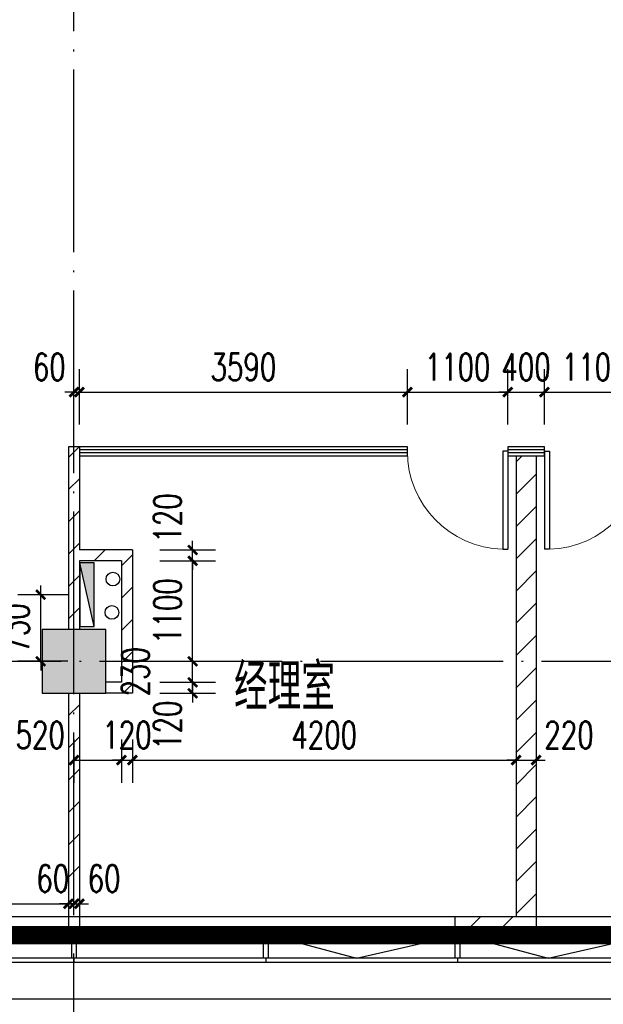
# Model space of a CAD drawing. Extents: x 797781 to 1255204, y 21234 to 1024248.
# Tile 594 of 656: x 904313 to 910704, y 663925 to 674708. Entities that reach past the tile are written whole.
import ezdxf

# ---------------------------------------------------------------- set-up
doc = ezdxf.new("R2010")
doc.units = 0
doc.header["$LTSCALE"] = 1000
doc.header["$MEASUREMENT"] = 0
doc.linetypes.add('230303生产综合楼-平面图_t8$0$DOTE', pattern=[2.42, 2, -0.2, 0.02, -0.2])
for name, color, linetype in [('230303生产综合楼-平面图_t8$0$3T_WOOD', 21, 'Continuous'), ('230303生产综合楼-平面图_t8$0$COLUMN', 40, 'Continuous'), ('230303生产综合楼-平面图_t8$0$CURTWALL', 4, 'Continuous'), ('230303生产综合楼-平面图_t8$0$DOTE', 1, '230303生产综合楼-平面图_t8$0$DOTE'), ('230303生产综合楼-平面图_t8$0$PUB_DIM', 3, 'Continuous'), ('230303生产综合楼-平面图_t8$0$PUB_HATCH', 8, 'Continuous'), ('230303生产综合楼-平面图_t8$0$PUB_TEXT', 7, 'Continuous'), ('230303生产综合楼-平面图_t8$0$VPIPE-雨水', 4, 'Continuous'), ('230303生产综合楼-平面图_t8$0$WALL-MOVE', 6, 'Continuous'), ('230303生产综合楼-平面图_t8$0$WINDOW', 4, 'Continuous'), ('230303生产综合楼-平面图_t8$0$水管', 4, 'Continuous'), ('230303生产综合楼-平面图_t8$0$看线', 115, 'Continuous'), ('CURTWALL', 4, 'Continuous'), ('EQUIP_消火栓', 7, 'Continuous'), ('PUB_HATCH', 8, 'Continuous'), ('VPIPE-消防', 1, 'Continuous')]:
    doc.layers.add(name, color=color, linetype=linetype)
doc.styles.add('230303生产综合楼-平面图_t8$0$_TCH_DIM', font='SIMPLEX', dxfattribs={"bigfont": 'GBCBIG'})
doc.styles.add('230303生产综合楼-平面图_T8$0$_TCH_DIM_T3', font='SIMPLEX', dxfattribs={"width": 0.705882, "bigfont": 'GBCBIG'})
doc.dimstyles.new('230303生产综合楼-平面图_T8$0$_TCH_ARCH&&100', dxfattribs={"dimtxt": 297.5, "dimasz": 100, "dimexe": 250, "dimexo": 300, "dimgap": 126.25, "dimtad": 1, "dimdec": 0, "dimzin": 0, "dimdsep": 46, "dimtxsty": '230303生产综合楼-平面图_T8$0$_TCH_DIM_T3', "dimblk": '230303生产综合楼-平面图_t8$0$_ArchTick', "dimcen": 0.09, "dimclrt": 7, "dimazin": 2, "dimtfac": 1, "dimtdec": 0, "dimtix": 1, "dimtmove": 2, "dimatfit": 3, "dimfxl": 1, "dimtolj": 1, "dimtzin": 0, "dimarcsym": 0})
pattern_1 = [(45, (0, 179.5), (-176.776766, 176.776766), [])]

# ---------------------------------------------------------------- blocks, each defined once
blk = doc.blocks.new('AQ9-10')
at = {"color": 2, "linetype": '230303生产综合楼-平面图_t8$0$DOTE', "ltscale": 2, "const_width": 200}
blk.add_lwpolyline([(1020716, 660200), (1100516, 660199)], dxfattribs=at)
blk = doc.blocks.new('230303生产综合楼-平面图_t8$0$_ArchTick')
at = {"color": 0, "linetype": 'ByBlock', "const_width": 0.3}
blk.add_lwpolyline([(-0.5, -0.5), (0.5, 0.5)], dxfattribs=at)
blk = doc.blocks.new('*D6330')
at = {"layer": '230303生产综合楼-平面图_t8$0$PUB_DIM', "color": 0, "lineweight": -2, "transparency": 16777216}
for p, q in [((1045723, 461596), (1045723, 461696)), ((1046020, 461596), (1045473, 461596)), ((1045723, 460866), (1045723, 461596)), ((1046020, 460866), (1045473, 460866)), ((1045723, 460866), (1045723, 460766))]:
    blk.add_line(p, q, dxfattribs=at)
at = {"layer": 'Defpoints', "color": 0, "transparency": 16777216}
for p in [(1045723, 461596), (1046320, 461596), (1046320, 460866)]:
    blk.add_point(p, dxfattribs=at)
at = {"layer": '230303生产综合楼-平面图_t8$0$PUB_DIM', "color": 0, "lineweight": -2, "transparency": 16777216, "xscale": 100, "yscale": 100, "zscale": 100}
for p, rotation in [((1045723, 461596), 270), ((1045723, 460866), 90)]:
    blk.add_blockref('230303生产综合楼-平面图_t8$0$_ArchTick', p, dxfattribs=dict(at, rotation=rotation))
at = {"layer": '230303生产综合楼-平面图_t8$0$PUB_DIM', "color": 7, "transparency": 16777216, "insert": (1045448, 461231), "char_height": 297.5, "attachment_point": 5, "rotation": 90, "style": '230303生产综合楼-平面图_T8$0$_TCH_DIM_T3'}
blk.add_mtext('\\A1;730', dxfattribs=at)
blk = doc.blocks.new('$TwtSys$00000434')
for p, q in [((-0.5, 0.5), (-0.5, -0.5)), ((-0.5, -0.5), (0.5, 0.5)), ((0.5, 0.5), (-0.5, 0.5)), ((0.5, -0.5), (0.5, 0.5)), ((-0.5, -0.5), (0.5, -0.5))]:
    blk.add_line(p, q)
blk.add_solid([(0.5, -0.5), (0.5, 0.5), (-0.5, -0.5)])
blk = doc.blocks.new('230303生产综合楼-平面图_t8$0$6WLGJ')
at = {"layer": '230303生产综合楼-平面图_t8$0$3T_WOOD'}
for points in [[(1021966, 366737), (1021916, 366737), (1021916, 366987), (1021966, 366987)], [(1024066, 366737), (1024016, 366737), (1024016, 366987), (1024066, 366987)], [(1026166, 366737), (1026116, 366737), (1026116, 366987), (1026166, 366987)]]:
    blk.add_lwpolyline(points, close=True, dxfattribs=at)
for points in [[(1021941, 366737), (1021941, 366687)], [(1021941, 366737), (1021941, 366687)], [(1024041, 366737), (1024041, 366687)], [(1026141, 366737), (1026141, 366687)]]:
    blk.add_lwpolyline(points, dxfattribs=at)
blk = doc.blocks.new('230303生产综合楼-平面图_t8$0$HXT-2')
at = {"layer": '230303生产综合楼-平面图_t8$0$PUB_TEXT', "style": '230303生产综合楼-平面图_t8$0$_TCH_DIM'}
blk.add_text('客货两用兼消防电梯', height=510.64, dxfattribs=at).set_placement((726269.4, 275267.2))
blk = doc.blocks.new('*D4848')
at = {"layer": '230303生产综合楼-平面图_t8$0$PUB_DIM', "color": 0, "lineweight": -2, "transparency": 16777216}
for p, q in [((906207, 668901), (906207, 669001)), ((905848, 668901), (906457, 668901)), ((906207, 668781), (906207, 668901)), ((905848, 668781), (906457, 668781)), ((906207, 668781), (906207, 668681))]:
    blk.add_line(p, q, dxfattribs=at)
at = {"layer": 'Defpoints', "color": 0, "transparency": 16777216}
for p in [(905548, 668901), (906207, 668901), (905548, 668781)]:
    blk.add_point(p, dxfattribs=at)
at = {"layer": '230303生产综合楼-平面图_t8$0$PUB_DIM', "color": 0, "lineweight": -2, "transparency": 16777216, "xscale": 100, "yscale": 100, "zscale": 100}
for p, rotation in [((906207, 668901), 270), ((906207, 668781), 90)]:
    blk.add_blockref('230303生产综合楼-平面图_t8$0$_ArchTick', p, dxfattribs=dict(at, rotation=rotation))
at = {"layer": '230303生产综合楼-平面图_t8$0$PUB_DIM', "color": 7, "transparency": 16777216, "insert": (905932, 669251), "char_height": 297.5, "attachment_point": 5, "rotation": 90, "style": '230303生产综合楼-平面图_T8$0$_TCH_DIM_T3'}
blk.add_mtext('\\A1;120', dxfattribs=at)
blk = doc.blocks.new('*D4849')
at = {"layer": '230303生产综合楼-平面图_t8$0$PUB_DIM', "color": 0, "lineweight": -2, "transparency": 16777216}
for p, q in [((905848, 668781), (906457, 668781)), ((906207, 667681), (906207, 668781)), ((905848, 667681), (906457, 667681))]:
    blk.add_line(p, q, dxfattribs=at)
at = {"layer": 'Defpoints', "color": 0, "transparency": 16777216}
for p in [(905548, 668781), (906207, 668781), (905548, 667681)]:
    blk.add_point(p, dxfattribs=at)
at = {"layer": '230303生产综合楼-平面图_t8$0$PUB_DIM', "color": 0, "lineweight": -2, "transparency": 16777216, "xscale": 100, "yscale": 100, "zscale": 100}
for p, rotation in [((906207, 668781), 90), ((906207, 667681), 270)]:
    blk.add_blockref('230303生产综合楼-平面图_t8$0$_ArchTick', p, dxfattribs=dict(at, rotation=rotation))
at = {"layer": '230303生产综合楼-平面图_t8$0$PUB_DIM', "color": 7, "transparency": 16777216, "insert": (905932, 668231), "char_height": 297.5, "attachment_point": 5, "rotation": 90, "style": '230303生产综合楼-平面图_T8$0$_TCH_DIM_T3'}
blk.add_mtext('\\A1;1100', dxfattribs=at)
blk = doc.blocks.new('*D4850')
at = {"layer": '230303生产综合楼-平面图_t8$0$PUB_DIM', "color": 0, "lineweight": -2, "transparency": 16777216}
for p, q in [((906207, 667681), (906207, 667781)), ((905848, 667681), (906457, 667681)), ((906207, 667451), (906207, 667681)), ((905848, 667451), (906457, 667451)), ((906207, 667451), (906207, 667351))]:
    blk.add_line(p, q, dxfattribs=at)
at = {"layer": 'Defpoints', "color": 0, "transparency": 16777216}
for p in [(905548, 667681), (906207, 667681), (905548, 667451)]:
    blk.add_point(p, dxfattribs=at)
at = {"layer": '230303生产综合楼-平面图_t8$0$PUB_DIM', "color": 0, "lineweight": -2, "transparency": 16777216, "xscale": 100, "yscale": 100, "zscale": 100}
for p, rotation in [((906207, 667681), 270), ((906207, 667451), 90)]:
    blk.add_blockref('230303生产综合楼-平面图_t8$0$_ArchTick', p, dxfattribs=dict(at, rotation=rotation))
at = {"layer": '230303生产综合楼-平面图_t8$0$PUB_DIM', "color": 7, "transparency": 16777216, "insert": (905582, 667566), "char_height": 297.5, "attachment_point": 5, "rotation": 90, "style": '230303生产综合楼-平面图_T8$0$_TCH_DIM_T3'}
blk.add_mtext('\\A1;230', dxfattribs=at)
blk = doc.blocks.new('*D4851')
at = {"layer": '230303生产综合楼-平面图_t8$0$PUB_DIM', "color": 0, "lineweight": -2, "transparency": 16777216}
for p, q in [((906207, 667451), (906207, 667551)), ((905848, 667451), (906457, 667451)), ((906207, 667331), (906207, 667451)), ((905848, 667331), (906457, 667331)), ((906207, 667331), (906207, 667231))]:
    blk.add_line(p, q, dxfattribs=at)
at = {"layer": 'Defpoints', "color": 0, "transparency": 16777216}
for p in [(905548, 667451), (906207, 667451), (905548, 667331)]:
    blk.add_point(p, dxfattribs=at)
at = {"layer": '230303生产综合楼-平面图_t8$0$PUB_DIM', "color": 0, "lineweight": -2, "transparency": 16777216, "xscale": 100, "yscale": 100, "zscale": 100}
for p, rotation in [((906207, 667451), 270), ((906207, 667331), 90)]:
    blk.add_blockref('230303生产综合楼-平面图_t8$0$_ArchTick', p, dxfattribs=dict(at, rotation=rotation))
at = {"layer": '230303生产综合楼-平面图_t8$0$PUB_DIM', "color": 7, "transparency": 16777216, "insert": (905932, 666981), "char_height": 297.5, "attachment_point": 5, "rotation": 90, "style": '230303生产综合楼-平面图_T8$0$_TCH_DIM_T3'}
blk.add_mtext('\\A1;120', dxfattribs=at)
blk = doc.blocks.new('*D4852')
at = {"layer": '230303生产综合楼-平面图_t8$0$PUB_DIM', "color": 0, "lineweight": -2, "transparency": 16777216}
for p, q in [((904908, 666826), (904908, 666349)), ((905428, 666826), (905428, 666349)), ((904908, 666599), (905428, 666599))]:
    blk.add_line(p, q, dxfattribs=at)
at = {"layer": 'Defpoints', "color": 0, "transparency": 16777216}
for p in [(904908, 667126), (905428, 667126), (905428, 666599)]:
    blk.add_point(p, dxfattribs=at)
at = {"layer": '230303生产综合楼-平面图_t8$0$PUB_DIM', "color": 0, "lineweight": -2, "transparency": 16777216, "xscale": 100, "yscale": 100, "zscale": 100, "rotation": 180}
blk.add_blockref('230303生产综合楼-平面图_t8$0$_ArchTick', (904908, 666599), dxfattribs=at)
at = {"layer": '230303生产综合楼-平面图_t8$0$PUB_DIM', "color": 0, "lineweight": -2, "transparency": 16777216, "xscale": 100, "yscale": 100, "zscale": 100}
blk.add_blockref('230303生产综合楼-平面图_t8$0$_ArchTick', (905428, 666599), dxfattribs=at)
at = {"layer": '230303生产综合楼-平面图_t8$0$PUB_DIM', "color": 7, "transparency": 16777216, "insert": (904538, 666874), "char_height": 297.5, "attachment_point": 5, "style": '230303生产综合楼-平面图_T8$0$_TCH_DIM_T3'}
blk.add_mtext('\\A1;520', dxfattribs=at)
blk = doc.blocks.new('*D4853')
at = {"layer": '230303生产综合楼-平面图_t8$0$PUB_DIM', "color": 0, "lineweight": -2, "transparency": 16777216}
for p, q in [((905428, 666826), (905428, 666349)), ((905548, 666826), (905548, 666349)), ((905428, 666599), (905328, 666599)), ((905428, 666599), (905548, 666599)), ((905548, 666599), (905648, 666599))]:
    blk.add_line(p, q, dxfattribs=at)
at = {"layer": 'Defpoints', "color": 0, "transparency": 16777216}
for p in [(905428, 667126), (905548, 667126), (905548, 666599)]:
    blk.add_point(p, dxfattribs=at)
at = {"layer": '230303生产综合楼-平面图_t8$0$PUB_DIM', "color": 0, "lineweight": -2, "transparency": 16777216, "xscale": 100, "yscale": 100, "zscale": 100}
blk.add_blockref('230303生产综合楼-平面图_t8$0$_ArchTick', (905428, 666599), dxfattribs=at)
at = {"layer": '230303生产综合楼-平面图_t8$0$PUB_DIM', "color": 0, "lineweight": -2, "transparency": 16777216, "xscale": 100, "yscale": 100, "zscale": 100, "rotation": 180}
blk.add_blockref('230303生产综合楼-平面图_t8$0$_ArchTick', (905548, 666599), dxfattribs=at)
at = {"layer": '230303生产综合楼-平面图_t8$0$PUB_DIM', "color": 7, "transparency": 16777216, "insert": (905488, 666874), "char_height": 297.5, "attachment_point": 5, "style": '230303生产综合楼-平面图_T8$0$_TCH_DIM_T3'}
blk.add_mtext('\\A1;120', dxfattribs=at)
blk = doc.blocks.new('*D4854')
at = {"layer": '230303生产综合楼-平面图_t8$0$PUB_DIM', "color": 0, "lineweight": -2, "transparency": 16777216}
for p, q in [((905548, 666826), (905548, 666349)), ((909748, 666826), (909748, 666349)), ((905548, 666599), (909748, 666599))]:
    blk.add_line(p, q, dxfattribs=at)
at = {"layer": 'Defpoints', "color": 0, "transparency": 16777216}
for p in [(905548, 667126), (909748, 667126), (909748, 666599)]:
    blk.add_point(p, dxfattribs=at)
at = {"layer": '230303生产综合楼-平面图_t8$0$PUB_DIM', "color": 0, "lineweight": -2, "transparency": 16777216, "xscale": 100, "yscale": 100, "zscale": 100, "rotation": 180}
blk.add_blockref('230303生产综合楼-平面图_t8$0$_ArchTick', (905548, 666599), dxfattribs=at)
at = {"layer": '230303生产综合楼-平面图_t8$0$PUB_DIM', "color": 0, "lineweight": -2, "transparency": 16777216, "xscale": 100, "yscale": 100, "zscale": 100}
blk.add_blockref('230303生产综合楼-平面图_t8$0$_ArchTick', (909748, 666599), dxfattribs=at)
at = {"layer": '230303生产综合楼-平面图_t8$0$PUB_DIM', "color": 7, "transparency": 16777216, "insert": (907648, 666874), "char_height": 297.5, "attachment_point": 5, "style": '230303生产综合楼-平面图_T8$0$_TCH_DIM_T3'}
blk.add_mtext('\\A1;4200', dxfattribs=at)
blk = doc.blocks.new('*D4855')
at = {"layer": '230303生产综合楼-平面图_t8$0$PUB_DIM', "color": 0, "lineweight": -2, "transparency": 16777216}
for p, q in [((909748, 666826), (909748, 666349)), ((909968, 666826), (909968, 666349)), ((909748, 666599), (909648, 666599)), ((909748, 666599), (909968, 666599)), ((909968, 666599), (910068, 666599))]:
    blk.add_line(p, q, dxfattribs=at)
at = {"layer": 'Defpoints', "color": 0, "transparency": 16777216}
for p in [(909748, 667126), (909968, 667126), (909968, 666599)]:
    blk.add_point(p, dxfattribs=at)
at = {"layer": '230303生产综合楼-平面图_t8$0$PUB_DIM', "color": 0, "lineweight": -2, "transparency": 16777216, "xscale": 100, "yscale": 100, "zscale": 100}
blk.add_blockref('230303生产综合楼-平面图_t8$0$_ArchTick', (909748, 666599), dxfattribs=at)
at = {"layer": '230303生产综合楼-平面图_t8$0$PUB_DIM', "color": 0, "lineweight": -2, "transparency": 16777216, "xscale": 100, "yscale": 100, "zscale": 100, "rotation": 180}
blk.add_blockref('230303生产综合楼-平面图_t8$0$_ArchTick', (909968, 666599), dxfattribs=at)
at = {"layer": '230303生产综合楼-平面图_t8$0$PUB_DIM', "color": 7, "transparency": 16777216, "insert": (910328, 666874), "char_height": 297.5, "attachment_point": 5, "style": '230303生产综合楼-平面图_T8$0$_TCH_DIM_T3'}
blk.add_mtext('\\A1;220', dxfattribs=at)
blk = doc.blocks.new('*D4856')
at = {"layer": '230303生产综合楼-平面图_t8$0$PUB_DIM', "color": 0, "lineweight": -2, "transparency": 16777216}
for p, q in [((904908, 670275), (904908, 670879)), ((904968, 670275), (904968, 670879)), ((904908, 670629), (904808, 670629)), ((904908, 670629), (904968, 670629)), ((904968, 670629), (905068, 670629))]:
    blk.add_line(p, q, dxfattribs=at)
at = {"layer": 'Defpoints', "color": 0, "transparency": 16777216}
for p in [(904968, 670629), (904908, 669975), (904968, 669975)]:
    blk.add_point(p, dxfattribs=at)
at = {"layer": '230303生产综合楼-平面图_t8$0$PUB_DIM', "color": 0, "lineweight": -2, "transparency": 16777216, "xscale": 100, "yscale": 100, "zscale": 100}
blk.add_blockref('230303生产综合楼-平面图_t8$0$_ArchTick', (904908, 670629), dxfattribs=at)
at = {"layer": '230303生产综合楼-平面图_t8$0$PUB_DIM', "color": 0, "lineweight": -2, "transparency": 16777216, "xscale": 100, "yscale": 100, "zscale": 100, "rotation": 180}
blk.add_blockref('230303生产综合楼-平面图_t8$0$_ArchTick', (904968, 670629), dxfattribs=at)
at = {"layer": '230303生产综合楼-平面图_t8$0$PUB_DIM', "color": 7, "transparency": 16777216, "insert": (904638, 670904), "char_height": 297.5, "attachment_point": 5, "style": '230303生产综合楼-平面图_T8$0$_TCH_DIM_T3'}
blk.add_mtext('\\A1;60', dxfattribs=at)
blk = doc.blocks.new('*D4857')
at = {"layer": '230303生产综合楼-平面图_t8$0$PUB_DIM', "color": 0, "lineweight": -2, "transparency": 16777216}
for p, q in [((904968, 670275), (904968, 670879)), ((908558, 670275), (908558, 670879)), ((904968, 670629), (908558, 670629))]:
    blk.add_line(p, q, dxfattribs=at)
at = {"layer": 'Defpoints', "color": 0, "transparency": 16777216}
for p in [(908558, 670629), (904968, 669975), (908558, 669975)]:
    blk.add_point(p, dxfattribs=at)
at = {"layer": '230303生产综合楼-平面图_t8$0$PUB_DIM', "color": 0, "lineweight": -2, "transparency": 16777216, "xscale": 100, "yscale": 100, "zscale": 100, "rotation": 180}
blk.add_blockref('230303生产综合楼-平面图_t8$0$_ArchTick', (904968, 670629), dxfattribs=at)
at = {"layer": '230303生产综合楼-平面图_t8$0$PUB_DIM', "color": 0, "lineweight": -2, "transparency": 16777216, "xscale": 100, "yscale": 100, "zscale": 100}
blk.add_blockref('230303生产综合楼-平面图_t8$0$_ArchTick', (908558, 670629), dxfattribs=at)
at = {"layer": '230303生产综合楼-平面图_t8$0$PUB_DIM', "color": 7, "transparency": 16777216, "insert": (906763, 670904), "char_height": 297.5, "attachment_point": 5, "style": '230303生产综合楼-平面图_T8$0$_TCH_DIM_T3'}
blk.add_mtext('\\A1;3590', dxfattribs=at)
blk = doc.blocks.new('*D4858')
at = {"layer": '230303生产综合楼-平面图_t8$0$PUB_DIM', "color": 0, "lineweight": -2, "transparency": 16777216}
for p, q in [((908558, 670275), (908558, 670879)), ((909658, 670275), (909658, 670879)), ((908558, 670629), (909658, 670629))]:
    blk.add_line(p, q, dxfattribs=at)
at = {"layer": 'Defpoints', "color": 0, "transparency": 16777216}
for p in [(909658, 670629), (908558, 669975), (909658, 669975)]:
    blk.add_point(p, dxfattribs=at)
at = {"layer": '230303生产综合楼-平面图_t8$0$PUB_DIM', "color": 0, "lineweight": -2, "transparency": 16777216, "xscale": 100, "yscale": 100, "zscale": 100, "rotation": 180}
blk.add_blockref('230303生产综合楼-平面图_t8$0$_ArchTick', (908558, 670629), dxfattribs=at)
at = {"layer": '230303生产综合楼-平面图_t8$0$PUB_DIM', "color": 0, "lineweight": -2, "transparency": 16777216, "xscale": 100, "yscale": 100, "zscale": 100}
blk.add_blockref('230303生产综合楼-平面图_t8$0$_ArchTick', (909658, 670629), dxfattribs=at)
at = {"layer": '230303生产综合楼-平面图_t8$0$PUB_DIM', "color": 7, "transparency": 16777216, "insert": (909108, 670904), "char_height": 297.5, "attachment_point": 5, "style": '230303生产综合楼-平面图_T8$0$_TCH_DIM_T3'}
blk.add_mtext('\\A1;1100', dxfattribs=at)
blk = doc.blocks.new('*D4859')
at = {"layer": '230303生产综合楼-平面图_t8$0$PUB_DIM', "color": 0, "lineweight": -2, "transparency": 16777216}
for p, q in [((909658, 670275), (909658, 670879)), ((910058, 670275), (910058, 670879)), ((909658, 670629), (909558, 670629)), ((909658, 670629), (910058, 670629)), ((910058, 670629), (910158, 670629))]:
    blk.add_line(p, q, dxfattribs=at)
at = {"layer": 'Defpoints', "color": 0, "transparency": 16777216}
for p in [(910058, 670629), (909658, 669975), (910058, 669975)]:
    blk.add_point(p, dxfattribs=at)
at = {"layer": '230303生产综合楼-平面图_t8$0$PUB_DIM', "color": 0, "lineweight": -2, "transparency": 16777216, "xscale": 100, "yscale": 100, "zscale": 100}
blk.add_blockref('230303生产综合楼-平面图_t8$0$_ArchTick', (909658, 670629), dxfattribs=at)
at = {"layer": '230303生产综合楼-平面图_t8$0$PUB_DIM', "color": 0, "lineweight": -2, "transparency": 16777216, "xscale": 100, "yscale": 100, "zscale": 100, "rotation": 180}
blk.add_blockref('230303生产综合楼-平面图_t8$0$_ArchTick', (910058, 670629), dxfattribs=at)
at = {"layer": '230303生产综合楼-平面图_t8$0$PUB_DIM', "color": 7, "transparency": 16777216, "insert": (909858, 670904), "char_height": 297.5, "attachment_point": 5, "style": '230303生产综合楼-平面图_T8$0$_TCH_DIM_T3'}
blk.add_mtext('\\A1;400', dxfattribs=at)
blk = doc.blocks.new('*D4860')
at = {"layer": '230303生产综合楼-平面图_t8$0$PUB_DIM', "color": 0, "lineweight": -2, "transparency": 16777216}
for p, q in [((910058, 670275), (910058, 670879)), ((911158, 670275), (911158, 670879)), ((910058, 670629), (911158, 670629))]:
    blk.add_line(p, q, dxfattribs=at)
at = {"layer": 'Defpoints', "color": 0, "transparency": 16777216}
for p in [(911158, 670629), (910058, 669975), (911158, 669975)]:
    blk.add_point(p, dxfattribs=at)
at = {"layer": '230303生产综合楼-平面图_t8$0$PUB_DIM', "color": 0, "lineweight": -2, "transparency": 16777216, "xscale": 100, "yscale": 100, "zscale": 100, "rotation": 180}
blk.add_blockref('230303生产综合楼-平面图_t8$0$_ArchTick', (910058, 670629), dxfattribs=at)
at = {"layer": '230303生产综合楼-平面图_t8$0$PUB_DIM', "color": 0, "lineweight": -2, "transparency": 16777216, "xscale": 100, "yscale": 100, "zscale": 100}
blk.add_blockref('230303生产综合楼-平面图_t8$0$_ArchTick', (911158, 670629), dxfattribs=at)
at = {"layer": '230303生产综合楼-平面图_t8$0$PUB_DIM', "color": 7, "transparency": 16777216, "insert": (910608, 670904), "char_height": 297.5, "attachment_point": 5, "style": '230303生产综合楼-平面图_T8$0$_TCH_DIM_T3'}
blk.add_mtext('\\A1;1100', dxfattribs=at)
blk = doc.blocks.new('*D4875')
at = {"layer": '230303生产综合楼-平面图_t8$0$PUB_DIM', "color": 0, "lineweight": -2, "transparency": 16777216}
for p, q in [((902808, 665026), (904848, 665026)), ((902808, 664765), (902808, 664776)), ((904848, 664765), (904848, 664776))]:
    blk.add_line(p, q, dxfattribs=at)
at = {"layer": 'Defpoints', "color": 0, "transparency": 16777216}
for p in [(902808, 665065), (904848, 665065), (904848, 665026)]:
    blk.add_point(p, dxfattribs=at)
at = {"layer": '230303生产综合楼-平面图_t8$0$PUB_DIM', "color": 0, "lineweight": -2, "transparency": 16777216, "xscale": 100, "yscale": 100, "zscale": 100, "rotation": 180}
blk.add_blockref('230303生产综合楼-平面图_t8$0$_ArchTick', (902808, 665026), dxfattribs=at)
at = {"layer": '230303生产综合楼-平面图_t8$0$PUB_DIM', "color": 0, "lineweight": -2, "transparency": 16777216, "xscale": 100, "yscale": 100, "zscale": 100}
blk.add_blockref('230303生产综合楼-平面图_t8$0$_ArchTick', (904848, 665026), dxfattribs=at)
at = {"layer": '230303生产综合楼-平面图_t8$0$PUB_DIM', "color": 7, "transparency": 16777216, "insert": (903828, 665301), "char_height": 297.5, "attachment_point": 5, "style": '230303生产综合楼-平面图_T8$0$_TCH_DIM_T3'}
blk.add_mtext('\\A1;2040', dxfattribs=at)
blk = doc.blocks.new('*D4876')
at = {"layer": '230303生产综合楼-平面图_t8$0$PUB_DIM', "color": 0, "lineweight": -2, "transparency": 16777216}
for p, q in [((904848, 665026), (904748, 665026)), ((904848, 665026), (904908, 665026)), ((904908, 665026), (905008, 665026)), ((904848, 664765), (904848, 664776)), ((904908, 664765), (904908, 664776))]:
    blk.add_line(p, q, dxfattribs=at)
at = {"layer": 'Defpoints', "color": 0, "transparency": 16777216}
for p in [(904848, 665065), (904908, 665065), (904908, 665026)]:
    blk.add_point(p, dxfattribs=at)
at = {"layer": '230303生产综合楼-平面图_t8$0$PUB_DIM', "color": 0, "lineweight": -2, "transparency": 16777216, "xscale": 100, "yscale": 100, "zscale": 100}
blk.add_blockref('230303生产综合楼-平面图_t8$0$_ArchTick', (904848, 665026), dxfattribs=at)
at = {"layer": '230303生产综合楼-平面图_t8$0$PUB_DIM', "color": 0, "lineweight": -2, "transparency": 16777216, "xscale": 100, "yscale": 100, "zscale": 100, "rotation": 180}
blk.add_blockref('230303生产综合楼-平面图_t8$0$_ArchTick', (904908, 665026), dxfattribs=at)
at = {"layer": '230303生产综合楼-平面图_t8$0$PUB_DIM', "color": 7, "transparency": 16777216, "insert": (904676, 665301), "char_height": 297.5, "attachment_point": 5, "style": '230303生产综合楼-平面图_T8$0$_TCH_DIM_T3'}
blk.add_mtext('\\A1;60', dxfattribs=at)
blk = doc.blocks.new('*D4877')
at = {"layer": '230303生产综合楼-平面图_t8$0$PUB_DIM', "color": 0, "lineweight": -2, "transparency": 16777216}
for p, q in [((904908, 665026), (904808, 665026)), ((904908, 665026), (904968, 665026)), ((904968, 665026), (905068, 665026)), ((904908, 664765), (904908, 664776)), ((904968, 664765), (904968, 664776))]:
    blk.add_line(p, q, dxfattribs=at)
at = {"layer": 'Defpoints', "color": 0, "transparency": 16777216}
for p in [(904908, 665065), (904968, 665065), (904968, 665026)]:
    blk.add_point(p, dxfattribs=at)
at = {"layer": '230303生产综合楼-平面图_t8$0$PUB_DIM', "color": 0, "lineweight": -2, "transparency": 16777216, "xscale": 100, "yscale": 100, "zscale": 100}
blk.add_blockref('230303生产综合楼-平面图_t8$0$_ArchTick', (904908, 665026), dxfattribs=at)
at = {"layer": '230303生产综合楼-平面图_t8$0$PUB_DIM', "color": 0, "lineweight": -2, "transparency": 16777216, "xscale": 100, "yscale": 100, "zscale": 100, "rotation": 180}
blk.add_blockref('230303生产综合楼-平面图_t8$0$_ArchTick', (904968, 665026), dxfattribs=at)
at = {"layer": '230303生产综合楼-平面图_t8$0$PUB_DIM', "color": 7, "transparency": 16777216, "insert": (905238, 665301), "char_height": 297.5, "attachment_point": 5, "style": '230303生产综合楼-平面图_T8$0$_TCH_DIM_T3'}
blk.add_mtext('\\A1;60', dxfattribs=at)
blk = doc.blocks.new('230303生产综合楼-平面图_t8$0$$DorLib2D$00000001')
for p, q in [((0.45, 0.975), (0.5, 0.975)), ((0.45, 0), (0.45, 0.975)), ((0.5, 0), (0.5, 0.975)), ((0.5, 0), (0.45, 0))]:
    blk.add_line(p, q)
at = {"lineweight": 13}
blk.add_arc((0.475, 0), 0.975, 91.46928, 180, dxfattribs=at)
blk = doc.blocks.new('_FZH')
blk.add_lwpolyline([(-0.5, -0.5), (0.5, -0.5), (0.5, 0.5), (-0.5, 0.5)], close=True)
at = {"layer": 'PUB_HATCH'}
blk.add_solid([(-0.5, -0.5), (0.5, -0.5), (-0.5, 0.5), (0.5, 0.5)], dxfattribs=at)
blk = doc.blocks.new('230303生产综合楼-平面图_t8$0$9-XHS')
at = {"layer": '230303生产综合楼-平面图_t8$0$VPIPE-雨水'}
blk.add_circle((1046502.6, 461402.3), 75, dxfattribs=at)
at = {"layer": 'VPIPE-消防'}
blk.add_circle((1046514.5, 461766.4), 75, dxfattribs=at)
at = {"layer": 'EQUIP_消火栓', "xscale": 700, "yscale": 160, "zscale": 700, "rotation": 89.9999999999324}
blk.add_blockref('$TwtSys$00000434', (1046230.4, 461596.4), dxfattribs=at)
at = {"layer": '230303生产综合楼-平面图_t8$0$PUB_DIM'}
dim = blk.add_aligned_dim(p1=(1046320.2, 460866.4), p2=(1046320.2, 461596.4), distance=596.7, dimstyle='230303生产综合楼-平面图_T8$0$_TCH_ARCH&&100', dxfattribs=at)
dim.commit()
dim.dimension.update_dxf_attribs({"geometry": '*D6330', "text_midpoint": (1045448.5, 461231.4)})

msp = doc.modelspace()

# ---------------------------------------------------------------- hatches: boundary and pattern name
at = {"layer": '230303生产综合楼-平面图_t8$0$PUB_HATCH'}
h = msp.add_hatch(dxfattribs=at)
h.set_pattern_fill('普通砖', color=256, scale=100, style=0)
h.set_pattern_definition(pattern_1)
h.paths.add_polyline_path([(904848, 670031.1), (904848, 669971.1), (904968, 669971.1), (904968, 670031.1)])
h = msp.add_hatch(dxfattribs=at)
h.set_pattern_fill('普通砖', color=256, scale=100, style=0)
h.set_pattern_definition(pattern_1)
h.paths.add_polyline_path([(904968, 669971.1), (904848, 669971.1), (904848, 668841.1), (904928, 668841.1), (904968, 668901.1)])
h = msp.add_hatch(dxfattribs=at)
h.set_pattern_fill('普通砖', color=256, scale=100, style=0)
h.set_pattern_definition(pattern_1)
h.paths.add_polyline_path([(909968, 669931.1), (909748, 669931.1), (909748, 664881.1), (909968, 664661.1)])
h = msp.add_hatch(dxfattribs=at)
h.set_pattern_fill('普通砖', color=256, scale=100, style=0)
h.set_pattern_definition(pattern_1)
h.paths.add_polyline_path([(905428, 668781.1), (905548, 668901.1), (904968, 668901.1), (904928, 668841.1), (904968, 668781.1)])
h = msp.add_hatch(dxfattribs=at)
h.set_pattern_fill('普通砖', color=256, scale=100, style=0)
h.set_pattern_definition(pattern_1)
h.paths.add_polyline_path([(905548, 668901.1), (905428, 668781.1), (905428, 667451.1), (905548, 667331.1)])
h = msp.add_hatch(dxfattribs=at)
h.set_pattern_fill('普通砖', color=256, scale=100, style=0)
h.set_pattern_definition(pattern_1)
h.paths.add_polyline_path([(904848, 668031.1), (904968, 668031.1), (904968, 668781.1), (904928, 668841.1), (904848, 668841.1)])
h = msp.add_hatch(dxfattribs=at)
h.set_pattern_fill('普通砖', color=256, scale=100, style=0)
h.set_pattern_definition(pattern_1)
h.paths.add_polyline_path([(905258, 667451.1), (905258, 667331.1), (905548, 667331.1), (905428, 667451.1)])
h = msp.add_hatch(dxfattribs=at)
h.set_pattern_fill('普通砖', color=256, scale=100, style=0)
h.set_pattern_definition(pattern_1)
h.paths.add_polyline_path([(904968, 667331.1), (904848, 667331.1), (904848, 664681.1), (904968, 664681.1)])
h = msp.add_hatch(dxfattribs=at)
h.set_pattern_fill('普通砖', color=256, scale=100, style=0)
h.set_pattern_definition(pattern_1)
h.paths.add_polyline_path([(909968, 664661.1), (909748, 664881.1), (909083, 664881.1), (909083, 664661.1)])

# ---------------------------------------------------------------- linework, layer by layer
at = {"layer": '230303生产综合楼-平面图_t8$0$CURTWALL'}
for points in [[(895858, 687781.1), (963708, 687781.1), (989558, 685101.2), (989558, 664381.1), (895858, 664381.1)], [(895908, 687731.1), (963705.4, 687731.1), (989508, 685056.1), (989508, 664431.1), (895908, 664431.1)], [(896158, 687481.1), (963692.5, 687481.1), (989258, 684830.7), (989258, 664681.1), (896158, 664681.1)]]:
    msp.add_lwpolyline(points, close=True, dxfattribs=at)
for points in [[(907058, 664681.1), (907999.8, 664431.1), (909108, 664681.1)], [(909158, 664681.1), (910099.8, 664431.1), (911208, 664681.1)]]:
    msp.add_lwpolyline(points, dxfattribs=at)
at = {"layer": '230303生产综合楼-平面图_t8$0$DOTE'}
for p, q in [((904908, 662481.1), (904908, 690481.1)), ((895508, 667681.1), (989908, 667681.1))]:
    msp.add_line(p, q, dxfattribs=at)
at = {"layer": '230303生产综合楼-平面图_t8$0$PUB_HATCH', "color": 8}
for points in [[(989058, 671481.1), (989058, 664881.1), (896358, 664881.1), (896358, 670981.1)], [(989058, 667331.1), (989058, 664881.1), (896358, 664881.1), (896358, 667431.1)]]:
    msp.add_lwpolyline(points, dxfattribs=at)
at = {"layer": '230303生产综合楼-平面图_t8$0$WALL-MOVE'}
for p, q in [((904848, 670031.1), (904848, 669971.1)), ((904968, 670031.1), (904848, 670031.1)), ((904848, 669971.1), (904848, 668841.1)), ((904968, 670031.1), (904968, 669971.1)), ((904968, 669971.1), (904968, 668901.1)), ((909748, 669931.1), (909748, 664881.1)), ((909968, 669931.1), (909968, 664661.1)), ((905548, 668901.1), (904968, 668901.1)), ((905548, 668901.1), (905548, 667331.1)), ((904848, 668841.1), (904848, 668031.1)), ((904968, 668781.1), (904968, 668031.1)), ((905428, 668781.1), (904968, 668781.1)), ((905428, 668781.1), (905428, 667451.1)), ((905428, 667451.1), (905258, 667451.1)), ((904848, 667331.1), (904848, 664681.1)), ((904968, 667331.1), (904968, 664681.1)), ((905548, 667331.1), (905258, 667331.1)), ((909748, 664881.1), (909083, 664881.1)), ((909083, 664661.1), (909083, 664881.1)), ((904968, 664681.1), (904848, 664681.1)), ((909968, 664661.1), (909083, 664661.1))]:
    msp.add_line(p, q, dxfattribs=at)
at = {"layer": '230303生产综合楼-平面图_t8$0$看线'}
msp.add_lwpolyline([(895458, 688181.1), (964094.7, 688181.1), (989958, 685461.4), (989958, 663981.1), (895458, 663981.1)], close=True, dxfattribs=at)
at = {"layer": 'CURTWALL'}
for p, q in [((908558, 670031.1), (904968, 670031.1)), ((908558, 669997.8), (904968, 669997.8)), ((908558, 669964.4), (904968, 669964.4)), ((908558, 669931.1), (908558, 670031.1)), ((909858, 670031.1), (909658, 670031.1)), ((909658, 670031.1), (909658, 669931.1)), ((909858, 669997.8), (909658, 669997.8)), ((909858, 669964.4), (909658, 669964.4)), ((910058, 670031.1), (909858, 670031.1)), ((910058, 669997.8), (909858, 669997.8)), ((910058, 669964.4), (909858, 669964.4)), ((910058, 669931.1), (910058, 670031.1)), ((904968, 669931.1), (908558, 669931.1)), ((909658, 669931.1), (909858, 669931.1)), ((909858, 669931.1), (910058, 669931.1))]:
    msp.add_line(p, q, dxfattribs=at)

# ---------------------------------------------------------------- block references
for name, p in [('AQ9-10', (-117908.2, 4481.2)), ('230303生产综合楼-平面图_t8$0$6WLGJ', (-117033.3, 297694.3)), ('230303生产综合楼-平面图_t8$0$9-XHS', (-141179.9, 206814.7))]:
    msp.add_blockref(name, p)
at = {"layer": '230303生产综合楼-平面图_t8$0$COLUMN', "xscale": 700, "yscale": 700, "zscale": 700}
msp.add_blockref('_FZH', (904908, 667681.1), dxfattribs=at)
at = {"layer": '230303生产综合楼-平面图_t8$0$WINDOW', "yscale": 1100, "zscale": 100}
for p, xscale, rotation in [((909108, 669981.1), -1100, 179.9999999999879), ((910608, 669981.1), 1100, 179.9999999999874)]:
    msp.add_blockref('230303生产综合楼-平面图_t8$0$$DorLib2D$00000001', p, dxfattribs=dict(at, xscale=xscale, rotation=rotation))
at = {"layer": '230303生产综合楼-平面图_t8$0$水管'}
msp.add_blockref('230303生产综合楼-平面图_t8$0$HXT-2', (173459.7, 395213.2), dxfattribs=at)

# ---------------------------------------------------------------- texts
at = {"layer": '230303生产综合楼-平面图_t8$0$PUB_TEXT', "style": '230303生产综合楼-平面图_t8$0$_TCH_DIM'}
msp.add_text('经理室', height=510.64, dxfattribs=at).set_placement((906660.9, 667146))

# ---------------------------------------------------------------- dimensions: what is measured, and where the dimension line sits
at = {"layer": '230303生产综合楼-平面图_t8$0$PUB_DIM'}
for base, p1, p2, angle, picture, middle in [((904968, 670629.4), (904908, 669974.9), (904968, 669974.9), 0, '*D4856', (904638, 670904.4)), ((906207.2, 668901.1), (905548, 668781.1), (905548, 668901.1), 90, '*D4848', (905932.2, 669251.1)), ((906207.2, 667681.1), (905548, 667451.1), (905548, 667681.1), 90, '*D4850', (905582.2, 667566.1)), ((906207.2, 667451.1), (905548, 667331.1), (905548, 667451.1), 90, '*D4851', (905932.2, 666981.1)), ((905428, 666598.8), (904908, 667125.8), (905428, 667125.8), 360, '*D4852', (904538, 666873.8)), ((909968, 666598.8), (909748, 667125.8), (909968, 667125.8), 0, '*D4855', (910328, 666873.8)), ((904908, 665025.7), (904848, 665064.7), (904908, 665064.7), 360, '*D4876', (904676.1, 665300.7)), ((904968, 665025.7), (904908, 665064.7), (904968, 665064.7), 360, '*D4877', (905238, 665300.7))]:
    dim = msp.add_linear_dim(base=base, p1=p1, p2=p2, angle=angle, dimstyle='230303生产综合楼-平面图_T8$0$_TCH_ARCH&&100', dxfattribs=at)
    dim.commit()
    dim.dimension.update_dxf_attribs({"geometry": picture, "text_midpoint": middle, "dimtype": 161})
for p1, p2, distance, picture, middle in [((904968, 669974.9), (908558, 669974.9), 654.5, '*D4857', (906763, 670904.4)), ((908558, 669974.9), (909658, 669974.9), 654.5, '*D4858', (909108, 670904.4)), ((909658, 669974.9), (910058, 669974.9), 654.5, '*D4859', (909858, 670904.4)), ((910058, 669974.9), (911158, 669974.9), 654.5, '*D4860', (910608, 670904.4)), ((905548, 667681.1), (905548, 668781.1), -659.2, '*D4849', (905932.2, 668231.1)), ((905428, 667125.8), (905548, 667125.8), -527, '*D4853', (905488, 666873.8)), ((905548, 667125.8), (909748, 667125.8), -527, '*D4854', (907648, 666873.8)), ((902808, 665064.7), (904848, 665064.7), -39, '*D4875', (903828, 665300.7))]:
    dim = msp.add_aligned_dim(p1=p1, p2=p2, distance=distance, dimstyle='230303生产综合楼-平面图_T8$0$_TCH_ARCH&&100', dxfattribs=at)
    dim.commit()
    dim.dimension.update_dxf_attribs({"geometry": picture, "text_midpoint": middle})

doc.saveas('drawing.dxf')
